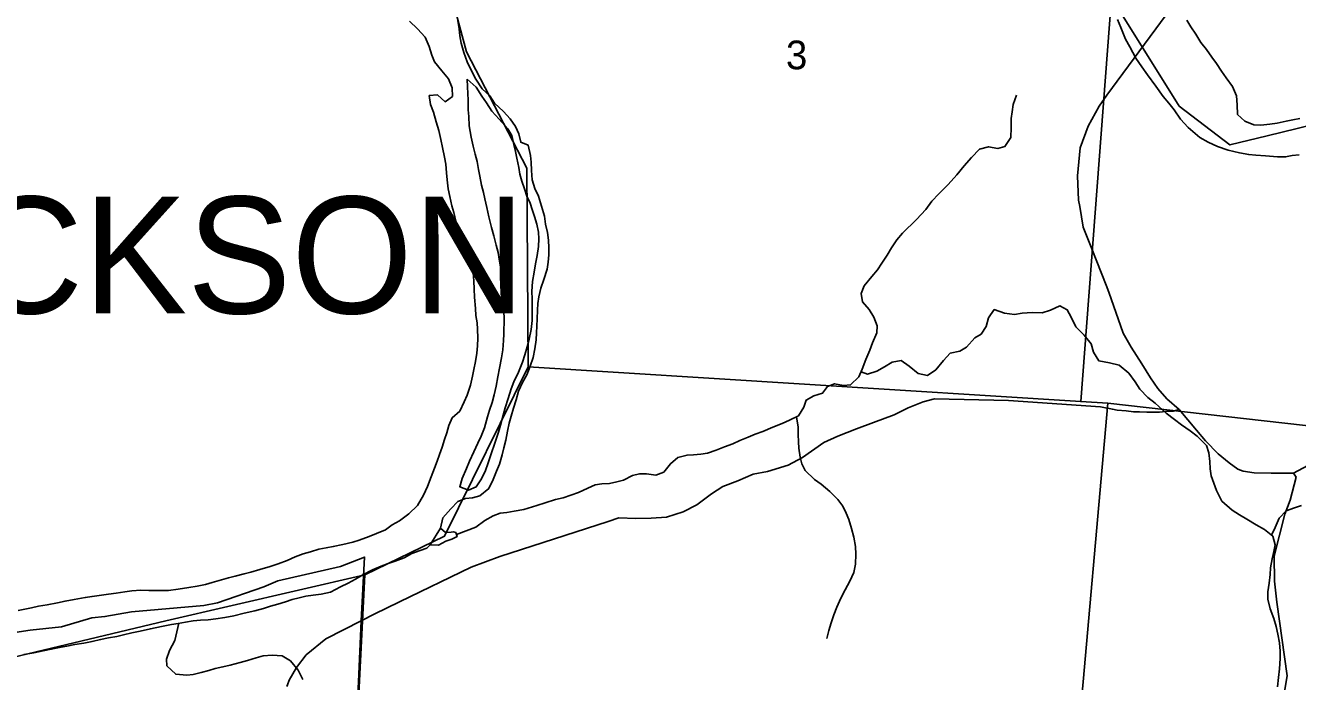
# Model space of a CAD drawing. Extents: x 1578669 to 1989827, y 208020 to 553079.
# Drawn here: x 1846418 to 1856224, y 410054 to 415109 of the extents above; entities that cross this region are included whole.
import ezdxf

# ---------------------------------------------------------------- set-up
doc = ezdxf.new("R2010")
doc.units = 0
for name, color, linetype in [('GM_X_County_Road', 7, 'Continuous'), ('GM_X_Major_River', 7, 'Continuous'), ('GM_X_Minor_River', 7, 'Continuous'), ('GM_X_Section', 7, 'Continuous'), ('GM_X_Section_Text', 7, 'Continuous'), ('GM_X_State_Route', 7, 'Continuous'), ('GM_X_Township', 7, 'Continuous'), ('GM_X_Township_Road', 7, 'Continuous'), ('GM_X_Township_Text', 7, 'Continuous')]:
    doc.layers.add(name, color=color, linetype=linetype)

msp = doc.modelspace()

# ---------------------------------------------------------------- linework, layer by layer
at = {"layer": 'GM_X_County_Road'}
for points in [[(1849106.4, 410572.2), (1849301.6, 410667.5), (1849853, 410936), (1850076.1, 411016.5), (1850909.9, 411286.9), (1850992, 411316.5), (1851123.9, 411309.8), (1851241.9, 411313.2), (1851359.9, 411320.6), (1851488, 411362), (1851592.3, 411415.5), (1851706.6, 411499.1), (1851792.9, 411556.7), (1851909, 411600.2), (1852027.2, 411651.7), (1852139.3, 411673.1), (1852297.5, 411722.3), (1852407.7, 411779.9), (1852572.2, 411895.2), (1852680.4, 411944.7), (1852824.6, 412000.1), (1852954.8, 412049.5), (1853115.1, 412108.7), (1853221.3, 412162.2), (1853337.5, 412209.7), (1853425.6, 412233.3), (1853995.3, 412220.2), (1854704.8, 412170.4), (1854796.8, 412152), (1854832.2, 412145.3), (1854901.6, 412140), (1854959.6, 412132), (1854994.1, 412132)], [(1854994.1, 412132), (1855004.9, 412132), (1855063, 412130.7), (1855118.2, 412129.4), (1855160.7, 412130.7), (1855230, 412136), (1855264, 412137.3), (1855310, 412149.3)], [(1849011.3, 410525.7), (1849106.4, 410572.2)], [(1848433.3, 410016.8), (1848437.9, 410029), (1848450.9, 410063.7), (1848507.3, 410161.6), (1848581.8, 410259.4), (1848733.6, 410384.5), (1849005.3, 410522.8), (1849011.3, 410525.7)]]:
    msp.add_lwpolyline(points, dxfattribs=at)
at = {"layer": 'GM_X_Major_River'}
msp.add_line((1849617.7, 411236.3), (1849536.9, 411108), dxfattribs=at)
for points in [[(1849379.6, 415142.8), (1849440.9, 415082), (1849500.1, 415019.3), (1849529.3, 414946.9), (1849550.5, 414880.6), (1849571.9, 414828.3), (1849627.1, 414759.6), (1849680.4, 414697), (1849707.6, 414628.6), (1849710.9, 414562.5), (1849652.5, 414521.1), (1849593.2, 414573.8), (1849531.2, 414568.5), (1849540.5, 414500.4), (1849563.8, 414440), (1849585, 414365.7), (1849604.2, 414299.5), (1849621.4, 414229.2), (1849632.8, 414169), (1849648, 414094.8), (1849657.4, 414040.6), (1849662.6, 413972.5), (1849668.1, 413920.4), (1849677.3, 413850.2), (1849688.6, 413790), (1849705.9, 413719.8), (1849719.3, 413667.6), (1849738.4, 413591.3), (1849757.7, 413531), (1849769.2, 413480.8), (1849794.4, 413410.5), (1849813.8, 413360.2), (1849835.3, 413310), (1849854.6, 413253.7), (1849868.1, 413203.5)], [(1850180.4, 412161), (1850201.1, 412224.8), (1850219.8, 412290.7), (1850250.5, 412358.4), (1850283.1, 412418.1), (1850309.7, 412483.9), (1850332.4, 412551.7), (1850345.1, 412617.6), (1850353.9, 412687.6), (1850356.4, 412741.6), (1850359, 412791.6), (1850361.6, 412849.6), (1850364.3, 412915.6), (1850366.8, 412965.7), (1850375.4, 413017.6), (1850392.1, 413085.5), (1850414.7, 413151.3), (1850439.6, 413231.1), (1850448.1, 413285), (1850452.7, 413341), (1850453.3, 413395.1), (1850450, 413455.2), (1850442.6, 413513.3), (1850427.3, 413577.6), (1850418, 413639.7), (1850396.8, 413716), (1850371.7, 413792.4), (1850344.4, 413852.7), (1850325.1, 413919), (1850319.9, 413991.1), (1850316.6, 414055.2), (1850311.2, 414107.3), (1850292, 414187.6), (1850236.3, 414208.3), (1850221.1, 414274.5), (1850195.7, 414330.8), (1850154.4, 414389.4), (1850103.1, 414446), (1850033.9, 414508.8), (1849998.5, 414565.3), (1849939.2, 414620), (1849890.1, 414694.6), (1849854.9, 414765.1), (1849823.6, 414827.5), (1849796.4, 414899.9), (1849777.2, 414972.1), (1849767.8, 415028.3), (1849760.4, 415082.4), (1849751.1, 415146.6)], [(1854836, 415153.5), (1854861.3, 415093.2), (1854896.3, 415002.7), (1854929.6, 414944.3), (1854976.7, 414857.7), (1855023.9, 414791.1), (1855067.1, 414728.6), (1855130.1, 414641.8), (1855187.2, 414561.1), (1855230.6, 414510.5), (1855271.9, 414458), (1855321.1, 414387.4), (1855380.3, 414322.7), (1855469.4, 414245.6), (1855534.9, 414208.8), (1855606.5, 414176), (1855690, 414147), (1855775.7, 414128.1), (1855847.5, 414113.2), (1855901.3, 414108.6)], [(1855941.8, 414340.4), (1855887.9, 414343), (1855816.3, 414371.8), (1855760.9, 414422.5), (1855757.7, 414496.6), (1855752.4, 414566.7), (1855723.3, 414639.1), (1855674, 414705.7), (1855638.6, 414756.2), (1855599.3, 414814.7), (1855561.9, 414865.1), (1855520.6, 414923.7), (1855477.2, 414976.2), (1855440, 415042.7), (1855400.7, 415099.2), (1855369.2, 415149.6)], [(1849822.3, 414695.8), (1849825.6, 414635.7), (1849827.1, 414585.5), (1849830.5, 414533.4), (1849831.6, 414459.2), (1849835, 414407.1), (1849838.2, 414334.9), (1849853.2, 414248.6), (1849870.4, 414178.3), (1849883.8, 414118), (1849899.1, 414059.7), (1849910.4, 413999.5), (1849921.8, 413947.2), (1849933.1, 413879), (1849948.4, 413822.7), (1849959.9, 413772.5), (1849975.1, 413706.2), (1849990.3, 413633.8), (1850009.4, 413551.5), (1850028.7, 413489.1), (1850045.9, 413416.8), (1850061.2, 413358.5), (1850070.6, 413308.3), (1850080, 413248.1), (1850087.3, 413187.9), (1850092.7, 413137.7), (1850096.1, 413087.6), (1850099.4, 413025.4), (1850104.6, 412955.2), (1850106, 412903.1), (1850107.5, 412853), (1850106.1, 412730.8), (1850103.5, 412680.7), (1850098.7, 412610.6), (1850088, 412548.6), (1850073.1, 412468.7), (1850058.3, 412400.7), (1850045.5, 412330.7), (1850030.7, 412262.8), (1850016, 412204.8), (1849995.4, 412144.9), (1849980.8, 412093), (1849955.8, 412009.1), (1849931, 411943.3), (1849904.4, 411891.5), (1849873.6, 411823.7), (1849840.8, 411752), (1849818.2, 411696.1), (1849785.3, 411618.4), (1849766.5, 411554.5), (1849832.3, 411529.6), (1849892.6, 411553), (1849929.2, 411608.7), (1849962, 411672.4), (1849984.7, 411740.3), (1850003.3, 411792.2), (1850042.7, 411905.9), (1850065.5, 411975.8), (1850080.1, 412029.8), (1850101, 412105.6), (1850115.6, 412163.6), (1850138.5, 412235.5), (1850161.3, 412309.3), (1850183.9, 412363.2), (1850218.8, 412438.9), (1850249.7, 412514.7), (1850266.3, 412570.6), (1850285, 412632.5), (1850301.7, 412692.5), (1850316.6, 412766.4), (1850323.4, 412834.5), (1850324.5, 412936.7), (1850323.3, 413002.8), (1850321.9, 413058.9), (1850326.8, 413137), (1850339.6, 413207), (1850350.4, 413273), (1850363.1, 413337), (1850371.9, 413405), (1850376.6, 413465.1), (1850373.2, 413517.2), (1850359.8, 413577.5), (1850342.5, 413635.8), (1850325.1, 413690.1), (1850307.7, 413740.4), (1850282.2, 413792.8), (1850264.9, 413849.1), (1850245.6, 413909.4), (1850230.2, 413963.7), (1850220.7, 414013.9), (1850205.5, 414086.2), (1850196.1, 414136.4), (1850182.8, 414192.7), (1850167.5, 414261), (1850136.1, 414311.5), (1850068.9, 414386.4), (1850013.6, 414449.1), (1849972.3, 414513.7), (1849936.9, 414564.2), (1849891.6, 414632.9)], [(1849891.6, 414632.9), (1849822.3, 414695.8)], [(1856241.9, 414393.1), (1856187.9, 414381.7), (1856135.8, 414370.2), (1856065.8, 414357), (1856009.7, 414347.6), (1855941.8, 414340.4)], [(1855901.3, 414108.6), (1855977.2, 414103.8), (1856069, 414096.7), (1856130.9, 414096), (1856182.9, 414105.5), (1856234.9, 414110.9)], [(1849868.1, 413203.5), (1849873.4, 413141.4), (1849876.7, 413077.3), (1849880, 413015.2), (1849887.1, 412929), (1849890.5, 412872.9), (1849899.9, 412818.8), (1849903.4, 412768.7), (1849904.6, 412700.6), (1849904, 412640.6), (1849897.4, 412584.6), (1849886.7, 412518.6), (1849874.1, 412458.7), (1849863.5, 412406.8), (1849848.8, 412336.9), (1849824, 412261.1), (1849799.5, 412209.3), (1849766.8, 412137.6), (1849708.3, 412086.2), (1849681.7, 412026.5), (1849667.1, 411970.6), (1849648.6, 411918.8), (1849630, 411860.9), (1849609.4, 411803.1), (1849590.9, 411751.2), (1849570.3, 411697.4), (1849545.7, 411631.6), (1849516.9, 411555.9), (1849486.2, 411490.2), (1849439.4, 411410.6), (1849372.8, 411345.3), (1849300.4, 411292.1), (1849246.1, 411260.7), (1849193.8, 411223.2), (1849123.6, 411196), (1849067.4, 411172.6), (1848991.2, 411143.4), (1848941.1, 411128), (1848865, 411110.8), (1848791, 411093.6), (1848736.9, 411084.2), (1848678.9, 411072.8), (1848614.8, 411053.5), (1848558.7, 411038.2), (1848496.5, 411014.8), (1848436.3, 410987.5), (1848366.1, 410962.2), (1848304, 410940.9), (1848225.9, 410917.8), (1848155.7, 410896.5), (1848103.7, 410883.1), (1848033.6, 410865.9), (1847983.5, 410852.4), (1847929.4, 410839), (1847857.3, 410817.8), (1847805.2, 410802.4), (1847741.2, 410789.1), (1847677.1, 410777.8), (1847595.2, 410766.7), (1847521.1, 410755.5), (1847457.2, 410756.2), (1847369.3, 410755.2), (1847307.5, 410757.9), (1847239.5, 410752.6), (1847185.5, 410745.2), (1847117.5, 410736), (1847057.5, 410726.7), (1847003.5, 410719.2), (1846931.5, 410710), (1846879.5, 410700.6), (1846793.4, 410685.6), (1846723.4, 410674.3), (1846665.3, 410661), (1846585.3, 410645.9), (1846519.3, 410634.6), (1846465.2, 410623.2), (1846361.1, 410602.3)], [(1849617.7, 411236.3), (1849636.1, 411316.3), (1849696.8, 411385.7), (1849751.3, 411441.2), (1849811.5, 411464.5), (1849863.5, 411469.9), (1849919.6, 411485.3), (1849990.1, 411542.6), (1850022.8, 411610.3), (1850049.4, 411674), (1850071.9, 411727.8), (1850092.7, 411801.7), (1850105.3, 411855.6), (1850119.9, 411913.5), (1850134.6, 411983.4), (1850147.3, 412045.3), (1850161.8, 412099.2), (1850180.4, 412161)], [(1849536.9, 411108), (1849603.3, 411105.5), (1849657.7, 411136.9), (1849703.9, 411150.4), (1849746.2, 411172), (1849734.5, 411202.1), (1849716.6, 411206.4), (1849698.5, 411204.6), (1849656.5, 411203), (1849617.7, 411236.3)], [(1846405.4, 410261.5), (1846483.5, 410276.6), (1846555.5, 410291.9), (1846617.6, 410303.2), (1846679.6, 410316.5), (1846737.7, 410327.9), (1846799.7, 410339.2), (1846867.7, 410350.4), (1846931.8, 410363.7), (1846997.8, 410377), (1847057.9, 410390.3), (1847123.9, 410401.6), (1847174, 410413.1), (1847238, 410428.4), (1847302.1, 410441.7), (1847382.2, 410460.8), (1847466.2, 410477.9), (1847544.3, 410493), (1847596.3, 410502.4), (1847652.3, 410511.8), (1847712.3, 410521.2), (1847768.3, 410526.5), (1847826.3, 410529.9), (1847886.3, 410537.2), (1847954.3, 410548.5), (1848024.3, 410561.7), (1848104.4, 410580.8), (1848186.5, 410599.9), (1848252.6, 410617.2), (1848306.7, 410634.6), (1848364.8, 410650), (1848422.9, 410669.3), (1848475, 410686.8), (1848529.1, 410700.2), (1848579.2, 410711.6), (1848637.2, 410719), (1848697.1, 410726.3), (1848769.2, 410743.5), (1848845.5, 410782.7), (1848905.8, 410812.1), (1848962, 410843.5), (1849018.3, 410876.9), (1849092.6, 410916.1), (1849160.8, 410943.3), (1849213, 410962.8), (1849267.1, 410982.2), (1849337.3, 411007.4), (1849397.5, 411040.8), (1849461.7, 411064.1), (1849511.8, 411081.5), (1849536.9, 411108)]]:
    msp.add_lwpolyline(points, dxfattribs=at)
at = {"layer": 'GM_X_Minor_River'}
for points in [[(1849740.2, 411187.3), (1849889.1, 411244.5), (1849959.7, 411293.7), (1850024.1, 411331.1), (1850076.4, 411352.5), (1850128.4, 411355.9), (1850186.6, 411367.2), (1850258.8, 411380.4), (1850359.2, 411411.3), (1850423.4, 411430.6), (1850503.8, 411455.8), (1850563.9, 411469.1), (1850622.2, 411490.5), (1850682.5, 411511.8), (1850752.9, 411545.1), (1850809.2, 411570.5), (1850861.3, 411577.9), (1850919.4, 411581.2), (1850975.5, 411592.6), (1851027.7, 411606), (1851098.1, 411641.3), (1851152.3, 411654.7), (1851206.3, 411654), (1851278.3, 411645.2), (1851338.5, 411666.5), (1851389.3, 411732.1), (1851447.9, 411781.5), (1851518.1, 411798.7), (1851568.2, 411800.2), (1851624.2, 411805.5), (1851674.3, 411813), (1851742.6, 411836.2), (1851807, 411861.5), (1851871.3, 411884.8), (1851925.6, 411910.2), (1851987.9, 411935.6), (1852044.2, 411959), (1852102.5, 411980.3), (1852178.9, 412013.5), (1852251.2, 412042.8), (1852307.5, 412068.1), (1852376, 412101.4), (1852418.8, 412169.1), (1852435.4, 412223), (1852495.8, 412256.3), (1852562, 412275.6), (1852600.6, 412327.3), (1852654.9, 412348.7), (1852722.8, 412333.9), (1852778.9, 412339.2), (1852841.6, 412400.6), (1852868.3, 412460.4), (1852897.1, 412536.2), (1852926, 412606), (1852948.6, 412663.9), (1852979.5, 412741.7), (1852982.1, 412795.8), (1852958.9, 412860.2), (1852921.5, 412920.7), (1852870.2, 412979.4), (1852858.9, 413043.6), (1852883.6, 413103.5), (1852942.4, 413175), (1852985, 413226.5), (1853019.7, 413278.3), (1853060.4, 413339.9), (1853095, 413395.6), (1853133.7, 413457.3), (1853178.4, 413508.9), (1853285.6, 413613.8), (1853358.5, 413691.1), (1853405.2, 413754.7), (1853459.9, 413810.2), (1853530.8, 413883.5), (1853597.6, 413956.9), (1853654.5, 414026.4), (1853709.2, 414091.9), (1853772, 414155.3), (1853842.2, 414174.5), (1853914.1, 414159.6), (1853968.3, 414175), (1854013.1, 414246.6), (1854016, 414322.8), (1854016.8, 414392.9), (1854023.4, 414442.9), (1854032, 414498.9), (1854056.9, 414572.8)], [(1852859.1, 412439.8), (1852907.9, 412421.9), (1852980.2, 412445.1), (1853038.6, 412478.5), (1853099, 412515.9), (1853167.2, 412527.1), (1853230.7, 412484.3), (1853298.1, 412427.4), (1853372, 412412.5), (1853434.5, 412455.9), (1853495.3, 412527.3), (1853546, 412582.9), (1853620.2, 412600), (1853672.6, 412631.5), (1853735.4, 412702.9), (1853785.8, 412730.4), (1853824.5, 412790), (1853841.2, 412856), (1853886, 412919.6), (1853965.7, 412892.6), (1854041.6, 412881.7), (1854101.8, 412893), (1854177.8, 412896.2), (1854255.9, 412895.3), (1854320.1, 412914.6), (1854392.5, 412947.8), (1854448.2, 412919.1), (1854479.6, 412860.6), (1854514.7, 412786.1), (1854578.1, 412723.2), (1854633.3, 412656.5), (1854650.6, 412592.1), (1854691.9, 412525.5), (1854773.7, 412510.6), (1854849.6, 412491.7), (1854922.9, 412430.7), (1854972.1, 412362), (1855007.5, 412307.5), (1855068.8, 412242.7), (1855126.3, 412197.9), (1855211.5, 412122.8), (1855275, 412072), (1855328.5, 412031.3), (1855396.1, 411986.4), (1855449.6, 411943.7), (1855522.8, 411872.7), (1855540.2, 411816.4), (1855547.5, 411750.2), (1855548.8, 411692.1), (1855558.2, 411637.9), (1855577.6, 411581.5), (1855598.9, 411527.2), (1855640, 411444.6), (1855719.3, 411375.5), (1855776.9, 411338.8), (1855832.5, 411304.1), (1855904.1, 411261.2), (1855969.7, 411224.3), (1856033.1, 411173.5), (1856050.4, 411107.2), (1856041.8, 411055.2), (1856029.1, 410999.2), (1856016.3, 410929.2), (1856011.8, 410879.2), (1856005, 410813.1), (1855994.2, 410745.1), (1855995.6, 410689), (1856012.8, 410614.7), (1856039.9, 410540.2), (1856059.2, 410477.9), (1856072.6, 410419.6), (1856083.8, 410351.3), (1856089.1, 410287.2), (1856090.4, 410231), (1856085.5, 410153), (1856076.8, 410084.9), (1856069.9, 410012.9)], [(1852362.3, 412094.8), (1852375, 412013.3), (1852374.3, 411957.2), (1852375.7, 411901), (1852379.1, 411850.9), (1852390.3, 411782.7), (1852403.8, 411732.4), (1852429.2, 411680), (1852500.4, 411611), (1852552, 411574.4), (1852617.4, 411519.5), (1852680.8, 411456.7), (1852718.2, 411404.1), (1852745.6, 411351.7), (1852765, 411301.4), (1852786.3, 411233), (1852803.5, 411166.7), (1852816.7, 411094.4), (1852818, 411034.3), (1852815.2, 410958.2), (1852802.4, 410894.2), (1852771.6, 410826.4), (1852736.9, 410760.7), (1852704.1, 410697), (1852673.3, 410627.2), (1852650.6, 410567.3), (1852627.9, 410505.5), (1852611.3, 410447.6), (1852594.5, 410385.6)], [(1856022.5, 411182), (1856049.9, 411241.4), (1856080.7, 411313.2), (1856135.4, 411368.7), (1856199.7, 411392), (1856253.9, 411411.4)], [(1847599.9, 410503), (1847570.1, 410369.5), (1847529.2, 410293.8), (1847506.4, 410225.9), (1847507.8, 410175.8), (1847577.1, 410110.9), (1847661.1, 410103.9), (1847711.2, 410109.3), (1847773.4, 410124.6), (1847831.6, 410140), (1847881.7, 410153.5), (1847939.9, 410166.8), (1847996.1, 410180.2), (1848074.4, 410201.3), (1848130.6, 410216.7), (1848196.8, 410236), (1848251, 410251.4), (1848319.1, 410258.6), (1848397.1, 410251.7), (1848460.7, 410212.9), (1848519.9, 410142.1), (1848557.1, 410069.5)]]:
    msp.add_lwpolyline(points, dxfattribs=at)
at = {"layer": 'GM_X_Section'}
for points in [[(1850494, 417579), (1854195.3, 417433.2), (1854390, 416318.2), (1854789.2, 415324.2), (1854552.2, 412211.3), (1850293.3, 412477.9), (1850282.7, 414010), (1849817, 414906.2), (1849544, 415923.6), (1849857.2, 417002.1)], [(1859898.7, 416784.5), (1860341.9, 416743.2), (1859899.5, 411619.5), (1854760.1, 412198.4), (1854552.2, 412211.3), (1854789.2, 415324.2), (1855311.2, 414487.7), (1855701.7, 414187.8), (1855988.2, 414257.9), (1857049.4, 414517.3), (1858566.6, 415166), (1859604.9, 416483.1)], [(1850293.3, 412477.9), (1854552.2, 412211.3), (1854760.1, 412198.4), (1854293.4, 406919.5), (1848848.7, 407207.6), (1849033.6, 410876), (1849649, 411173)], [(1854760.1, 412198.4), (1859899.5, 411619.5), (1859758.7, 406743.4), (1859746.1, 406607.5), (1854293.4, 406919.5)]]:
    msp.add_lwpolyline(points, close=True, dxfattribs=at)
msp.add_lwpolyline([(1845371, 410012.4), (1847499.3, 410520.8), (1849033.6, 410876), (1848848.7, 407207.6), (1843496, 407511.2)], dxfattribs=at)
at = {"layer": 'GM_X_State_Route'}
for points in [[(1854544.3, 413713.6), (1854536, 413763.6), (1854527.5, 413950.1), (1854546.8, 414164.7), (1854608.5, 414333.3), (1854694.2, 414487.9), (1854754.1, 414570.3), (1855668.4, 415811.9), (1855712.2, 415894.2), (1855744.1, 415980.5), (1855765.8, 416068.8), (1855745.4, 416225.2), (1855696.9, 416329.3), (1855616.4, 416451.4), (1855017, 417155.5), (1854570.1, 417669.7)], [(1854748.4, 413106.7), (1854636.9, 413388.2), (1854570.7, 413555.2), (1854544.3, 413713.6)], [(1855443.8, 411990.5), (1855310, 412149.3), (1855215.9, 412232.9), (1855147.9, 412312.6), (1855089.2, 412393.6), (1855022.8, 412501.7), (1854940.3, 412629.8), (1854879.8, 412737.9), (1854769.1, 413054.3), (1854748.4, 413106.7)], [(1856303.9, 411719.2), (1856191.8, 411660.8), (1856107.6, 411660.5), (1856021.4, 411660.3), (1855889.7, 411661.9), (1855804.8, 411675.2), (1855762.3, 411691.2), (1855696.5, 411739.6), (1855612.1, 411809.5), (1855513.6, 411907.5), (1855443.8, 411990.5)]]:
    msp.add_lwpolyline(points, dxfattribs=at)
at = {"layer": 'GM_X_Township'}
for points in [[(1862841.6, 395308.4), (1858278.4, 395694.4), (1849548.7, 396728.5), (1848331.7, 396848.8), (1848506.9, 400550.4), (1848548.4, 401617.1), (1848562.3, 401928), (1848562.9, 402000.3), (1848830.5, 407199.5), (1848985.6, 410052), (1849005.3, 410522.8), (1849031.8, 411013.4), (1848847.5, 410940.8), (1848363.3, 410830.4), (1848257.1, 410783.1), (1847898.7, 410661.7), (1847794.6, 410640.5), (1847237, 410590.8), (1847031, 410554.3), (1846931.1, 410545), (1846696.9, 410474.8), (1846455, 410450.6), (1846237.1, 410416.2)], [(1846237.1, 410416.2), (1846455, 410450.6), (1846696.9, 410474.8), (1846931.1, 410545), (1847031, 410554.3), (1847237, 410590.8), (1847794.6, 410640.5), (1847898.7, 410661.7), (1848257.1, 410783.1), (1848363.3, 410830.4), (1848847.5, 410940.8), (1849031.8, 411013.4), (1849005.3, 410522.8), (1848985.6, 410052), (1848830.5, 407199.5), (1848562.9, 402000.3), (1848562.3, 401928), (1848548.4, 401617.1), (1848506.9, 400550.4), (1848331.7, 396848.8), (1848049.3, 390666.9)]]:
    msp.add_lwpolyline(points, dxfattribs=at)
at = {"layer": 'GM_X_Township_Road'}
msp.add_lwpolyline([(1856119, 409945.6), (1856142.7, 410097.6), (1856063.6, 410665), (1856044.7, 410826.7), (1856043.3, 411020.6), (1856126.8, 411344.6), (1856167.9, 411450.8), (1856213.2, 411630), (1856191.8, 411660.8)], dxfattribs=at)

# ---------------------------------------------------------------- texts
at = {"layer": 'GM_X_Section_Text'}
msp.add_text('3', height=221, rotation=0.00001, dxfattribs=at).set_placement((1852280.3, 414771.1))
at = {"layer": 'GM_X_Township_Text'}
msp.add_text('JACKSON', height=900, rotation=0.00001, dxfattribs=at).set_placement((1844588.6, 412889.7))

doc.saveas('drawing.dxf')
